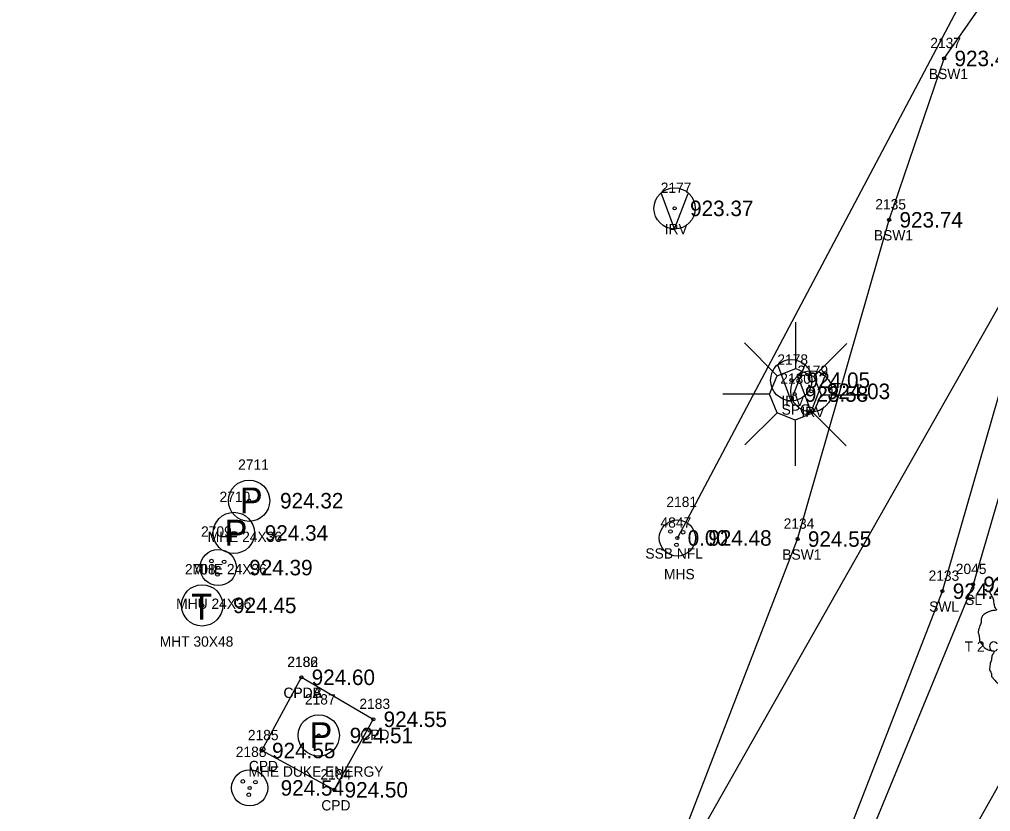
# Model space of a CAD drawing. Extents: x 1575382 to 1578175, y 1099175 to 1101955.
# Drawn here: x 1576730.8 to 1576824.8, y 1100326.9 to 1100403.7 of the extents above; entities that cross this region are included whole.
import ezdxf

# ---------------------------------------------------------------- set-up
doc = ezdxf.new("R2010")
doc.units = 0
for name, color, linetype in [('RD_EX_BldgApp', 7, 'Continuous'), ('RD_EX_BldgApp_txCode', 7, 'Continuous'), ('RD_EX_Conc', 7, 'Continuous'), ('RD_EX_Conc_txCode', 7, 'Continuous'), ('RD_EX_DR_Inlet', 7, 'Continuous'), ('RD_EX_DR_Pipe', 7, 'Continuous'), ('RD_EX_Misc_txCode', 7, 'Continuous'), ('RD_EX_SU_Elec', 7, 'Continuous'), ('RD_EX_SU_Telecom', 7, 'Continuous'), ('RD_EX_TX_BldgApp_ELEV', 7, 'Continuous'), ('RD_EX_TX_Conc_ELEV', 7, 'Continuous'), ('RD_EX_TX_Misc_ELEV', 7, 'Continuous'), ('RD_EX_TX_UT_ELEV', 7, 'Continuous'), ('RD_EX_TX_VEG_ELEV', 7, 'Continuous'), ('RD_EX_UT', 7, 'Continuous'), ('RD_EX_UT_txCode', 7, 'Continuous'), ('RD_EX_VEG', 7, 'Continuous'), ('RD_EX_VEG_txCode', 7, 'Continuous'), ('RD_SMD_Locator', 7, 'Continuous')]:
    doc.layers.add(name, color=color, linetype=linetype)

msp = doc.modelspace()

# ---------------------------------------------------------------- linework, layer by layer
at = {"layer": 'RD_EX_BldgApp'}
for p, q in [((1576794.231, 1100383.394), (1576792.927, 1100386.877)), ((1576794.231, 1100383.394), (1576795.553, 1100386.84)), ((1576805.966, 1100369.858), (1576805.966, 1100374.367)), ((1576804.179, 1100369.16), (1576800.996, 1100372.342)), ((1576807.717, 1100369.088), (1576810.913, 1100372.284)), ((1576805.53, 1100366.747), (1576804.226, 1100370.229)), ((1576805.53, 1100366.747), (1576806.852, 1100370.192)), ((1576807.477, 1100365.664), (1576806.173, 1100369.147)), ((1576807.477, 1100365.664), (1576808.799, 1100369.11)), ((1576803.436, 1100367.396), (1576798.913, 1100367.396)), ((1576808.441, 1100367.314), (1576812.938, 1100367.314)), ((1576804.154, 1100365.584), (1576801.037, 1100362.466)), ((1576807.663, 1100365.559), (1576810.855, 1100362.368)), ((1576805.925, 1100364.852), (1576805.925, 1100360.442))]:
    msp.add_line(p, q, dxfattribs=at)
msp.add_lwpolyline([(1576804.179, 1100369.16), (1576805.966, 1100369.858), (1576807.717, 1100369.088), (1576808.441, 1100367.314), (1576807.663, 1100365.559), (1576805.925, 1100364.852), (1576804.154, 1100365.584), (1576803.436, 1100367.396)], close=True, dxfattribs=at)
for centre, radius in [((1576794.231, 1100385.387), 2), ((1576794.231, 1100385.387), 0.15), ((1576805.53, 1100368.739), 2), ((1576807.477, 1100367.657), 2), ((1576805.53, 1100368.739), 0.15), ((1576807.477, 1100367.657), 0.15)]:
    msp.add_circle(centre, radius, dxfattribs=at)
at = {"layer": 'RD_EX_Conc'}
for points in [[(1576537.526, 1099904.469), (1576543.864, 1099909.524), (1576562.156, 1099910.987), (1576591.509, 1099962.437), (1576615.66, 1100005.023), (1576615.66, 1100005.023), (1576639.955, 1100047.654), (1576665.605, 1100092.866), (1576689.568, 1100135.166), (1576714.68, 1100179.661), (1576738.987, 1100222.526), (1576763.599, 1100265.874), (1576774.843, 1100284.485), (1576788.688, 1100308.171), (1576806.144, 1100353.343), (1576815.02, 1100384.279), (1576820.349, 1100399.915), (1576825.225, 1100406.934), (1576832.152, 1100418.175), (1576835.036, 1100423.107), (1576847.134, 1100416.346), (1576868.436, 1100408.229), (1576872.091, 1100412.695)], [(1576592.247, 1099913.589), (1576580.198, 1099912.487), (1576604.174, 1099954.859), (1576628.847, 1099997.887), (1576628.847, 1099997.887), (1576652.81, 1100040.468), (1576678.277, 1100085.173), (1576702.194, 1100127.32), (1576727.433, 1100172.039), (1576752.103, 1100215.386), (1576776.492, 1100258.763), (1576787.999, 1100277.344), (1576801.961, 1100301.42), (1576820.181, 1100348.297), (1576829.188, 1100379.588), (1576833.875, 1100393.406), (1576838.317, 1100402.428), (1576861.822, 1100391.113)], [(1576758.066, 1100339.948), (1576765.037, 1100335.881), (1576761.256, 1100329.043), (1576754.229, 1100332.851), (1576758.066, 1100339.948)]]:
    msp.add_lwpolyline(points, dxfattribs=at)
at = {"layer": 'RD_EX_DR_Inlet'}
for centre, radius in [((1576794.495, 1100353.448), 1.75), ((1576793.83, 1100354.077), 0.175), ((1576795.055, 1100354.007), 0.175), ((1576750.019, 1100350.579), 1.75), ((1576794.407, 1100352.783), 0.175), ((1576749.354, 1100351.208), 0.175), ((1576750.579, 1100351.139), 0.175), ((1576749.932, 1100349.914), 0.175), ((1576753.06, 1100329.228), 1.75), ((1576752.395, 1100329.858), 0.175), ((1576753.619, 1100329.788), 0.175), ((1576752.972, 1100328.563), 0.175)]:
    msp.add_circle(centre, radius, dxfattribs=at)
at = {"layer": 'RD_EX_DR_Pipe'}
msp.add_lwpolyline([(1576543.845, 1100297.722), (1576781.226, 1100297.546), (1576781.226, 1100297.546), (1576838.657, 1100398.846)], dxfattribs=at)
at = {"layer": 'RD_EX_SU_Elec'}
for centre in [(1576753.004, 1100357.06), (1576751.525, 1100353.933), (1576759.754, 1100334.311)]:
    msp.add_circle(centre, 2, dxfattribs=at)
at = {"layer": 'RD_EX_SU_Telecom'}
msp.add_circle((1576748.455, 1100346.915), 2, dxfattribs=at)
at = {"layer": 'RD_EX_UT'}
msp.add_lwpolyline([(1576894.223, 1100516.099), (1576880.456, 1100515.866), (1576794.495, 1100353.448)], dxfattribs=at)
at = {"layer": 'RD_EX_VEG'}
msp.add_lwpolyline([(1576857.287, 1100385.555), (1576853.725, 1100387.584), (1576857.137, 1100393.159), (1576838.521, 1100401.595), (1576823.142, 1100348.953), (1576803.691, 1100301.627), (1576767.36, 1100240.355), (1576582.077, 1099913.71), (1576591.587, 1099914.9), (1576857.287, 1100385.555)], dxfattribs=at)
msp.add_spline([(1576830.722, 1100351.596), (1576830.422, 1100351.621), (1576830.098, 1100351.521), (1576829.848, 1100351.421), (1576829.623, 1100351.346), (1576829.398, 1100351.246), (1576829.098, 1100351.071), (1576828.873, 1100350.871), (1576828.748, 1100350.621), (1576828.698, 1100350.396), (1576828.648, 1100350.121), (1576828.648, 1100349.946), (1576828.523, 1100349.921), (1576828.373, 1100349.946), (1576828.123, 1100350.021), (1576827.874, 1100350.021), (1576827.624, 1100350.021), (1576827.274, 1100349.996), (1576826.924, 1100349.996), (1576826.649, 1100349.946), (1576826.324, 1100349.896), (1576825.949, 1100349.771), (1576825.6, 1100349.646), (1576825.3, 1100349.396), (1576825.05, 1100348.922), (1576824.925, 1100348.572), (1576824.775, 1100348.322), (1576824.925, 1100347.872), (1576825.1, 1100347.522), (1576825.125, 1100347.322), (1576825.2, 1100346.898), (1576825.3, 1100346.673), (1576825.425, 1100346.473), (1576825.35, 1100346.448), (1576824.975, 1100346.398), (1576824.675, 1100346.298), (1576824.25, 1100346.073), (1576824.025, 1100345.848), (1576823.925, 1100345.523), (1576823.9, 1100345.173), (1576823.8, 1100344.973), (1576823.725, 1100344.699), (1576823.7, 1100344.624), (1576823.65, 1100344.299), (1576823.75, 1100343.849), (1576823.775, 1100343.499), (1576823.9, 1100343.274), (1576824.05, 1100343.099), (1576824.225, 1100342.849), (1576824.625, 1100342.624), (1576824.95, 1100342.524), (1576825.15, 1100342.5), (1576824.975, 1100342), (1576824.925, 1100341.65), (1576824.8, 1100341.25), (1576824.8, 1100341.175), (1576824.75, 1100340.7), (1576824.9, 1100340.375), (1576824.975, 1100340.001), (1576825.15, 1100339.776), (1576825.425, 1100339.476), (1576825.749, 1100339.251), (1576826.249, 1100339.126), (1576826.649, 1100339.151), (1576827.224, 1100339.326), (1576827.474, 1100339.401), (1576827.449, 1100339.226), (1576827.474, 1100338.851), (1576827.474, 1100338.426), (1576827.624, 1100338.101), (1576827.724, 1100337.827), (1576827.874, 1100337.577), (1576828.198, 1100337.352), (1576828.598, 1100337.277), (1576829.023, 1100337.127), (1576829.473, 1100337.052), (1576829.973, 1100337.027), (1576830.572, 1100337.177), (1576830.847, 1100337.302), (1576830.947, 1100337.477), (1576831.147, 1100337.852), (1576831.097, 1100338.076), (1576831.122, 1100338.676), (1576831.222, 1100338.501), (1576831.397, 1100338.151), (1576831.897, 1100337.852), (1576832.297, 1100337.677), (1576832.771, 1100337.527), (1576833.071, 1100337.452), (1576833.546, 1100337.527), (1576833.921, 1100337.602), (1576834.296, 1100337.727), (1576834.596, 1100338.001), (1576834.771, 1100338.276), (1576834.821, 1100338.551), (1576834.895, 1100338.926), (1576834.945, 1100339.101)], degree=3, dxfattribs=at)
at = {"layer": 'RD_SMD_Locator'}
for centre, radius in [((1576820.349, 1100399.915), 0.15), ((1576815.02, 1100384.279), 0.15), ((1576805.852, 1100367.393), 0.15), ((1576753.004, 1100357.06), 0.15), ((1576751.525, 1100353.933), 0.15), ((1576794.495, 1100353.448), 0.15), ((1576794.495, 1100353.448), 0.001), ((1576806.144, 1100353.343), 0.15), ((1576750.019, 1100350.579), 0.15), ((1576820.181, 1100348.297), 0.15), ((1576823.142, 1100348.953), 0.15), ((1576748.455, 1100346.915), 0.15), ((1576758.066, 1100339.948), 0.15), ((1576758.066, 1100339.948), 0.15), ((1576765.037, 1100335.881), 0.15), ((1576759.754, 1100334.311), 0.15), ((1576754.229, 1100332.851), 0.15), ((1576753.06, 1100329.228), 0.15), ((1576761.256, 1100329.043), 0.15)]:
    msp.add_circle(centre, radius, dxfattribs=at)

# ---------------------------------------------------------------- texts
at = {"layer": 'RD_EX_BldgApp_txCode'}
for s, p in [('2180', (1576804.466, 1100368.393)), ('SPG', (1576804.6, 1100365.393))]:
    msp.add_text(s, height=1, dxfattribs=at).set_placement(p)
at = {"layer": 'RD_EX_Conc_txCode'}
for s, p in [('2137', (1576819.002, 1100400.915)), ('BSW1', (1576818.868, 1100397.915)), ('2135', (1576813.674, 1100385.279)), ('BSW1', (1576813.54, 1100382.279)), ('2134', (1576804.798, 1100354.343)), ('BSW1', (1576804.664, 1100351.343)), ('2133', (1576818.834, 1100349.297)), ('SWL', (1576818.889, 1100346.297)), ('2186', (1576756.696, 1100340.948)), ('2182', (1576756.719, 1100340.948)), ('CPDA', (1576756.326, 1100337.948)), ('CPDB', (1576756.341, 1100337.948)), ('2183', (1576763.691, 1100336.881)), ('2185', (1576752.883, 1100333.851)), ('CPD', (1576763.785, 1100333.881)), ('CPD', (1576752.977, 1100330.851)), ('2184', (1576759.909, 1100330.043)), ('CPD', (1576760.004, 1100327.043))]:
    msp.add_text(s, height=1, dxfattribs=at).set_placement(p)
at = {"layer": 'RD_EX_Misc_txCode'}
for s, p in [('2177', (1576792.884, 1100386.887)), ('IRV', (1576793.27, 1100382.887)), ('2178', (1576804.184, 1100370.239)), ('2179', (1576806.13, 1100369.157)), ('IRV', (1576804.569, 1100366.239)), ('IRV', (1576806.516, 1100365.157))]:
    msp.add_text(s, height=1, dxfattribs=at).set_placement(p)
at = {"layer": 'RD_EX_SU_Elec'}
for p in [(1576752.092, 1100355.837), (1576750.613, 1100352.711), (1576758.842, 1100333.089)]:
    msp.add_text('P', height=2.5, dxfattribs=at).set_placement(p)
at = {"layer": 'RD_EX_SU_Telecom'}
msp.add_text('T', height=2.5, dxfattribs=at).set_placement((1576747.395, 1100345.543))
at = {"layer": 'RD_EX_TX_BldgApp_ELEV'}
msp.add_text('923.58', height=1.5, dxfattribs=at).set_placement((1576806.852, 1100366.643))
at = {"layer": 'RD_EX_TX_Conc_ELEV'}
for s, p in [('923.43', (1576821.349, 1100399.165)), ('923.74', (1576816.02, 1100383.529)), ('924.55', (1576807.144, 1100352.593)), ('924.46', (1576821.181, 1100347.547)), ('924.60', (1576759.066, 1100339.198)), ('924.60', (1576759.066, 1100339.198)), ('924.55', (1576766.037, 1100335.131)), ('924.55', (1576755.229, 1100332.101)), ('924.50', (1576762.256, 1100328.293))]:
    msp.add_text(s, height=1.5, dxfattribs=at).set_placement(p)
at = {"layer": 'RD_EX_TX_Misc_ELEV'}
for s, p in [('923.37', (1576795.731, 1100384.637)), ('924.05', (1576807.03, 1100367.989)), ('924.03', (1576808.977, 1100366.907))]:
    msp.add_text(s, height=1.5, dxfattribs=at).set_placement(p)
at = {"layer": 'RD_EX_TX_UT_ELEV'}
for s, p in [('924.32', (1576756.004, 1100356.31)), ('924.34', (1576754.525, 1100353.183)), ('0.00', (1576795.495, 1100352.698)), ('924.48', (1576797.495, 1100352.698)), ('924.39', (1576753.019, 1100349.829)), ('924.45', (1576751.455, 1100346.165)), ('924.51', (1576762.754, 1100333.561)), ('924.54', (1576756.06, 1100328.478))]:
    msp.add_text(s, height=1.5, dxfattribs=at).set_placement(p)
at = {"layer": 'RD_EX_TX_VEG_ELEV'}
msp.add_text('924.15', height=1.5, dxfattribs=at).set_placement((1576824.142, 1100348.203))
at = {"layer": 'RD_EX_UT_txCode'}
for s, p in [('2711', (1576751.941, 1100360.06)), ('2710', (1576750.139, 1100356.933)), ('2181', (1576793.432, 1100356.448)), ('4847', (1576792.865, 1100354.448)), ('2709', (1576748.35, 1100353.579)), ('MHE 24X36', (1576748.988, 1100353.06)), ('SSB NFL', (1576791.4, 1100351.448)), ('2708', (1576746.786, 1100349.915)), ('MHE 24X36', (1576747.509, 1100349.933)), ('MHS', (1576793.203, 1100349.448)), ('MHU 24X36', (1576745.94, 1100346.579)), ('MHT 30X48', (1576744.345, 1100342.915)), ('2187', (1576758.408, 1100337.311)), ('2188', (1576751.713, 1100332.228)), ('MHE DUKE ENERGY', (1576752.943, 1100330.311))]:
    msp.add_text(s, height=1, dxfattribs=at).set_placement(p)
at = {"layer": 'RD_EX_VEG_txCode'}
for s, p in [('2045', (1576821.472, 1100349.953)), ('SL', (1576822.386, 1100346.953)), ('T 2 CHINESE PISTACHI', (1576822.331, 1100342.428))]:
    msp.add_text(s, height=1, dxfattribs=at).set_placement(p)

doc.saveas('drawing.dxf')
